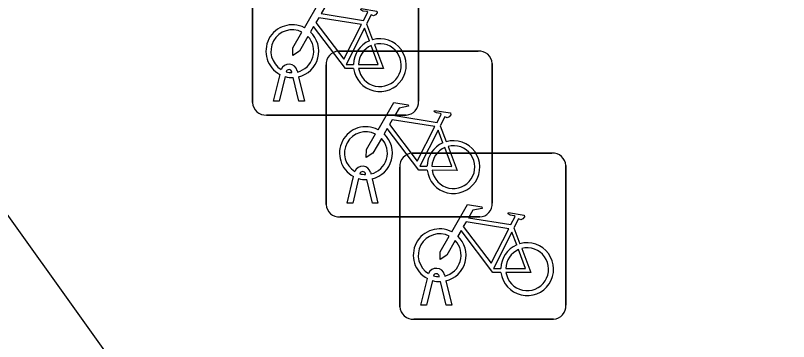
# Model space of a CAD drawing. Extents: x 161087 to 161922, y 382574 to 383873.
# Drawn here: x 161485.195 to 161489.849, y 383518 to 383519.964 of the extents above; entities that cross this region are included whole.
import ezdxf

# ---------------------------------------------------------------- set-up
doc = ezdxf.new("R2010")
doc.units = 0
doc.layers.add('IMGEO_Fietsenrek', color=7, linetype='Continuous')
doc.layers.add('IMGEO_Pand', color=7, linetype='Continuous')

msp = doc.modelspace()

# ---------------------------------------------------------------- linework, layer by layer
at = {"layer": 'IMGEO_Fietsenrek'}
for p, q in [((161486.6225, 383519.4389), (161486.6225, 383520.2798)), ((161486.6225, 383520.2798), (161486.6225, 383519.4389)), ((161487.6215, 383520.2891), (161487.6215, 383519.4482)), ((161487.6215, 383519.4482), (161487.6215, 383520.2891)), ((161487.3092, 383519.9132), (161487.3455, 383519.818)), ((161487.1399, 383519.7495), (161487.9808, 383519.7495)), ((161487.9808, 383519.7495), (161487.1399, 383519.7495)), ((161487.0655, 383518.8249), (161487.0655, 383519.6658)), ((161487.0655, 383519.6658), (161487.0655, 383518.8249)), ((161488.0645, 383519.6751), (161488.0645, 383518.8342)), ((161488.0645, 383518.8342), (161488.0645, 383519.6751)), ((161486.7495, 383519.4483), (161486.7878, 383519.6083)), ((161486.8182, 383519.5961), (161486.7829, 383519.4483)), ((161486.8599, 383519.6199), (161486.8589, 383519.6242)), ((161486.8906, 383519.6314), (161486.8924, 383519.6235)), ((161486.8994, 383519.5943), (161486.9344, 383519.4483)), ((161486.901, 383519.4483), (161486.8671, 383519.59)), ((161486.7829, 383519.4483), (161486.7495, 383519.4483)), ((161486.9344, 383519.4483), (161486.901, 383519.4483)), ((161487.5471, 383519.3645), (161486.7062, 383519.3645)), ((161486.7062, 383519.3645), (161487.5471, 383519.3645)), ((161487.7522, 383519.2992), (161487.7885, 383519.204)), ((161487.5839, 383519.1345), (161488.4248, 383519.1345)), ((161488.4248, 383519.1345), (161487.5839, 383519.1345)), ((161487.5095, 383518.2099), (161487.5095, 383519.0508)), ((161487.5095, 383519.0508), (161487.5095, 383518.2099)), ((161488.5085, 383519.0601), (161488.5085, 383518.2192)), ((161488.5085, 383518.2192), (161488.5085, 383519.0601)), ((161487.1925, 383518.8343), (161487.2308, 383518.9943)), ((161487.3029, 383519.0059), (161487.3019, 383519.0102)), ((161487.3336, 383519.0174), (161487.3354, 383519.0095)), ((161487.2612, 383518.9821), (161487.2259, 383518.8343)), ((161487.344, 383518.8343), (161487.3101, 383518.976)), ((161487.3424, 383518.9803), (161487.3774, 383518.8343)), ((161487.2259, 383518.8343), (161487.1925, 383518.8343)), ((161487.3774, 383518.8343), (161487.344, 383518.8343)), ((161487.9901, 383518.7505), (161487.1492, 383518.7505)), ((161487.1492, 383518.7505), (161487.9901, 383518.7505)), ((161488.1962, 383518.6842), (161488.2325, 383518.589)), ((161487.7469, 383518.3909), (161487.7459, 383518.3952)), ((161487.7776, 383518.4024), (161487.7794, 383518.3945)), ((161487.6365, 383518.2193), (161487.6748, 383518.3793)), ((161487.7052, 383518.3671), (161487.6699, 383518.2193)), ((161487.788, 383518.2193), (161487.7541, 383518.361)), ((161487.7864, 383518.3653), (161487.8214, 383518.2193)), ((161487.6699, 383518.2193), (161487.6365, 383518.2193)), ((161487.8214, 383518.2193), (161487.788, 383518.2193)), ((161488.4341, 383518.1355), (161487.5932, 383518.1355)), ((161487.5932, 383518.1355), (161488.4341, 383518.1355))]:
    msp.add_line(p, q, dxfattribs=at)
for points in [[(161486.9351, 383519.8902), (161487.0298, 383520.0537), (161487.116, 383520.0399), (161487.1177, 383520.0312), (161487.0616, 383520.0203), (161487.0354, 383519.975), (161487.2906, 383519.9342)], [(161487.2906, 383519.9342), (161487.3156, 383519.983), (161487.3105, 383519.987), (161487.2873, 383519.9907), (161487.2746, 383519.9982), (161487.2736, 383520.0013), (161487.2758, 383520.0059), (161487.3706, 383519.9908), (161487.3729, 383519.9805), (161487.3635, 383519.9681), (161487.3511, 383519.9617), (161487.3366, 383519.9679), (161487.3092, 383519.9132)], [(161487.2777, 383519.909), (161487.0209, 383519.95), (161487.0042, 383519.9212), (161487.1712, 383519.7009), (161487.2777, 383519.909)], [(161487.2308, 383519.6455), (161487.1811, 383519.6456), (161486.9904, 383519.8973), (161486.9714, 383519.8645)], [(161487.3257, 383519.811), (161487.2964, 383519.8878), (161487.187, 383519.6697), (161487.2297, 383519.6696)], [(161486.9558, 383519.8377), (161486.9042, 383519.7485), (161486.8643, 383519.7225), (161486.8655, 383519.77), (161486.92, 383519.8642)], [(161487.2597, 383519.6695), (161487.3796, 383519.6693), (161487.3364, 383519.7829)], [(161487.3562, 383519.7898), (161487.4112, 383519.6452), (161487.2611, 383519.6455)], [(161487.3781, 383519.2762), (161487.4728, 383519.4397), (161487.559, 383519.4259), (161487.5607, 383519.4172), (161487.5046, 383519.4063), (161487.4784, 383519.361), (161487.7336, 383519.3202)], [(161487.7336, 383519.3202), (161487.7586, 383519.369), (161487.7535, 383519.373), (161487.7303, 383519.3767), (161487.7176, 383519.3842), (161487.7166, 383519.3873), (161487.7188, 383519.3919), (161487.8136, 383519.3768), (161487.8159, 383519.3665), (161487.8065, 383519.3541), (161487.7941, 383519.3477), (161487.7796, 383519.3539), (161487.7522, 383519.2992)], [(161487.7207, 383519.295), (161487.4639, 383519.336), (161487.4472, 383519.3072), (161487.6142, 383519.0869), (161487.7207, 383519.295)], [(161487.6738, 383519.0315), (161487.6241, 383519.0316), (161487.4334, 383519.2833), (161487.4144, 383519.2505)], [(161487.7687, 383519.197), (161487.7394, 383519.2738), (161487.63, 383519.0557), (161487.6727, 383519.0556)], [(161487.3988, 383519.2237), (161487.3472, 383519.1345), (161487.3073, 383519.1085), (161487.3085, 383519.156), (161487.363, 383519.2502)], [(161487.7992, 383519.1758), (161487.8542, 383519.0312), (161487.7041, 383519.0315)], [(161487.7027, 383519.0555), (161487.8226, 383519.0553), (161487.7794, 383519.1689)], [(161487.8221, 383518.6612), (161487.9168, 383518.8247), (161488.003, 383518.8109), (161488.0047, 383518.8022), (161487.9486, 383518.7913), (161487.9224, 383518.746), (161488.1776, 383518.7052)], [(161488.1776, 383518.7052), (161488.2026, 383518.754), (161488.1975, 383518.758), (161488.1743, 383518.7617), (161488.1616, 383518.7692), (161488.1606, 383518.7723), (161488.1628, 383518.7769), (161488.2576, 383518.7618), (161488.2599, 383518.7515), (161488.2505, 383518.7391), (161488.2381, 383518.7327), (161488.2236, 383518.7389), (161488.1962, 383518.6842)], [(161488.1647, 383518.68), (161487.9079, 383518.721), (161487.8912, 383518.6922), (161488.0582, 383518.4719), (161488.1647, 383518.68)], [(161488.1178, 383518.4165), (161488.0681, 383518.4166), (161487.8774, 383518.6683), (161487.8584, 383518.6355)], [(161487.8428, 383518.6087), (161487.7912, 383518.5195), (161487.7513, 383518.4935), (161487.7525, 383518.541), (161487.807, 383518.6352)], [(161488.2127, 383518.582), (161488.1834, 383518.6588), (161488.074, 383518.4407), (161488.1167, 383518.4406)], [(161488.1467, 383518.4405), (161488.2666, 383518.4403), (161488.2234, 383518.5539)], [(161488.2432, 383518.5608), (161488.2982, 383518.4162), (161488.1481, 383518.4165)]]:
    msp.add_lwpolyline(points, dxfattribs=at)
for centre, radius, start, end in [((161486.8621, 383519.7489), 0.159, 62.6766, 242.1369), ((161486.8621, 383519.7489), 0.129, 63.3192, 238.903), ((161486.8621, 383519.7489), 0.129, 283.6043, 43.4302), ((161486.8621, 383519.7489), 0.159, 283.5766, 46.6042), ((161487.3887, 383519.6649), 0.159, 113.3408, 178.3217), ((161487.3887, 383519.6649), 0.159, 187.0065, 105.7708), ((161487.3887, 383519.6649), 0.129, 113.923, 177.9556), ((161487.3887, 383519.6649), 0.129, 188.6715, 104.5883), ((161487.1432, 383519.6716), 0.0779, 92.4484, 184.2845), ((161487.1432, 383519.6716), 0.0779, 92.4484, 184.2845), ((161487.9866, 383519.6718), 0.0779, 2.4484, 94.2845), ((161487.9866, 383519.6718), 0.0779, 2.4484, 94.2845), ((161486.8419, 383519.6203), 0.0499, 12.8025, 158.6934), ((161486.8621, 383519.7489), 0.159, 253.9967, 271.7867), ((161486.8419, 383519.6203), 0.0174, 12.8025, 163.4502), ((161486.8621, 383519.7489), 0.129, 253.415, 269.0204), ((161486.7004, 383519.4422), 0.0779, 182.4484, 274.2845), ((161486.7004, 383519.4422), 0.0779, 182.4484, 274.2845), ((161487.5438, 383519.4424), 0.0779, 272.4484, 4.2845), ((161487.5438, 383519.4424), 0.0779, 272.4484, 4.2845), ((161487.3051, 383519.1349), 0.159, 62.6766, 242.1369), ((161487.3051, 383519.1349), 0.129, 63.3192, 238.903), ((161487.3051, 383519.1349), 0.129, 283.6043, 43.4302), ((161487.3051, 383519.1349), 0.159, 283.5766, 46.6042), ((161487.8317, 383519.0509), 0.159, 113.3408, 178.3217), ((161487.8317, 383519.0509), 0.159, 187.0065, 105.7708), ((161487.8317, 383519.0509), 0.129, 188.6715, 104.5883), ((161487.5872, 383519.0566), 0.0779, 92.4484, 184.2845), ((161487.5872, 383519.0566), 0.0779, 92.4484, 184.2845), ((161487.8317, 383519.0509), 0.129, 113.923, 177.9556), ((161488.4306, 383519.0568), 0.0779, 2.4484, 94.2845), ((161488.4306, 383519.0568), 0.0779, 2.4484, 94.2845), ((161487.2849, 383519.0063), 0.0499, 12.8025, 158.6934), ((161487.2849, 383519.0063), 0.0174, 12.8025, 163.4502), ((161487.3051, 383519.1349), 0.129, 253.415, 269.0204), ((161487.3051, 383519.1349), 0.159, 253.9967, 271.7867), ((161487.1434, 383518.8282), 0.0779, 182.4484, 274.2845), ((161487.1434, 383518.8282), 0.0779, 182.4484, 274.2845), ((161487.9868, 383518.8284), 0.0779, 272.4484, 4.2845), ((161487.9868, 383518.8284), 0.0779, 272.4484, 4.2845), ((161487.7491, 383518.5199), 0.159, 62.6766, 242.1369), ((161487.7491, 383518.5199), 0.129, 63.3192, 238.903), ((161487.7491, 383518.5199), 0.159, 283.5766, 46.6042), ((161487.7491, 383518.5199), 0.129, 283.6043, 43.4302), ((161488.2757, 383518.4359), 0.159, 113.3408, 178.3217), ((161488.2757, 383518.4359), 0.159, 187.0065, 105.7708), ((161488.2757, 383518.4359), 0.129, 113.923, 177.9556), ((161488.2757, 383518.4359), 0.129, 188.6715, 104.5883), ((161487.7289, 383518.3913), 0.0499, 12.8025, 158.6934), ((161487.7289, 383518.3913), 0.0174, 12.8025, 163.4502), ((161487.7491, 383518.5199), 0.129, 253.415, 269.0204), ((161487.7491, 383518.5199), 0.159, 253.9967, 271.7867), ((161487.5874, 383518.2132), 0.0779, 182.4484, 274.2845), ((161487.5874, 383518.2132), 0.0779, 182.4484, 274.2845), ((161488.4308, 383518.2134), 0.0779, 272.4484, 4.2845), ((161488.4308, 383518.2134), 0.0779, 272.4484, 4.2845)]:
    msp.add_arc(centre, radius, start, end, dxfattribs=at)
at = {"layer": 'IMGEO_Pand'}
msp.add_lwpolyline([(161486.685, 383475.753), (161487.154, 383476.086), (161487.014, 383476.294), (161489.316, 383477.947), (161490.358, 383476.476), (161493.742, 383478.888), (161494.255, 383478.149), (161500.165, 383482.339), (161499.665, 383483.039), (161502.96, 383485.393), (161502.182, 383486.483), (161506.169, 383489.331), (161480.477, 383525.301)], dxfattribs=at)

doc.saveas('drawing.dxf')
